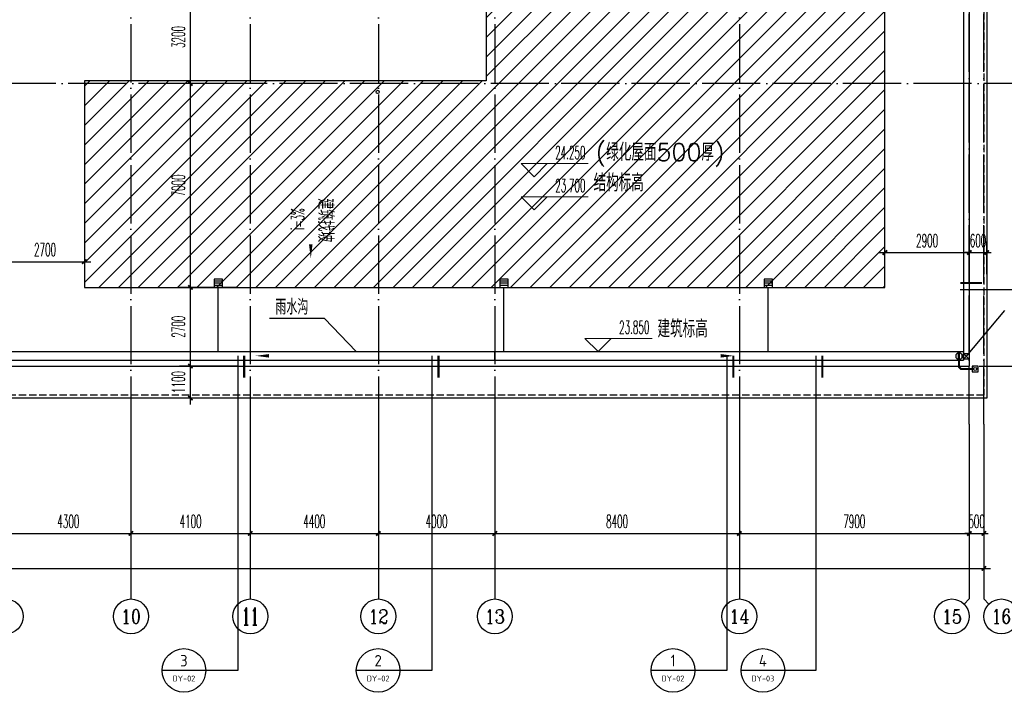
# Model space of a CAD drawing. Extents: x 1779708 to 7299578, y -1121471 to 88434.
# Tile 489 of 656: x 4870145 to 4903969, y -1072048 to -1048949. Entities that reach past the tile are written whole.
import ezdxf
from ezdxf.enums import TextEntityAlignment as Align

# ---------------------------------------------------------------- set-up
doc = ezdxf.new("R2010")
doc.units = 0
doc.header["$LTSCALE"] = 1000
doc.header["$MEASUREMENT"] = 0
doc.linetypes.add('DASH', pattern=[0.35, 0.25, -0.1])
doc.linetypes.add('DOTE', pattern=[2.4200000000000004, 2, -0.2, 0.02, -0.2])
doc.layers.get('0').update_dxf_attribs({"linetype": 'CONTINUOUS'})
doc.layers.get('Defpoints').update_dxf_attribs({"linetype": 'CONTINUOUS'})
for name, color, linetype in [('11111111111111111111111111111', 50, 'DASH'), ('a-dims', 7, 'CONTINUOUS'), ('AXIS', 3, 'CONTINUOUS'), ('AXIS_TEXT', 7, 'CONTINUOUS'), ('DIM_IDEN', 3, 'CONTINUOUS'), ('DIM_SYMB', 3, 'CONTINUOUS'), ('DIM_污水', 3, 'CONTINUOUS'), ('DOTE', 1, 'DOTE'), ('EQUIP_地漏', 7, 'CONTINUOUS'), ('EQUIP_雨水斗', 7, 'CONTINUOUS'), ('P_PS_DIM', 1, 'CONTINUOUS'), ('PIPE-虹吸雨水', 4, 'CONTINUOUS'), ('PIPE-雨水', 4, 'CONTINUOUS'), ('PUB_DIM', 3, 'CONTINUOUS'), ('PUB_TEXT', 7, 'CONTINUOUS'), ('SPACE', 7, 'CONTINUOUS'), ('修改', 6, 'CONTINUOUS'), ('室外构件', 4, 'CONTINUOUS'), ('栏杆', 6, 'CONTINUOUS')]:
    doc.layers.add(name, color=color, linetype=linetype)
doc.layers.add('DIM_ELEV', color=3, linetype='CONTINUOUS', lineweight=13)
doc.styles.add('_TCH_AXIS', font='COMPLEX', dxfattribs={"bigfont": 'GBCBIG'})
doc.styles.add('_TCH_DIM', font='SIMPLEX.shx', dxfattribs={"width": 0.7, "bigfont": 'GBCBIG.shx'})
doc.styles.add('_TCH_DIM_T3', font='SIMPLEX.shx', dxfattribs={"width": 0.4941176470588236, "bigfont": 'GBCBIG.shx'})
doc.styles.add('_TCH_SPACE', font='SIMPLEX', dxfattribs={"height": 5, "bigfont": 'GBCBIG'})
doc.styles.add('COMPLEX', font='COMPLEX')
doc.styles.get("Standard").update_dxf_attribs({"font": 'GBENOR', "bigfont": 'GBCBIG'})
doc.dimstyles.new('_TCH_ARCH&&150', dxfattribs={"dimtxt": 446.25, "dimasz": 150, "dimexe": 375, "dimexo": 450, "dimgap": 189.375, "dimtad": 1, "dimdec": 0, "dimzin": 0, "dimdsep": 46, "dimtxsty": '_TCH_DIM_T3', "dimblk": 'ARCHTICK', "dimcen": 0.09, "dimdle": 225, "dimclrt": 7, "dimazin": 2, "dimtfac": 1, "dimtdec": 0, "dimtix": 1, "dimtmove": 2, "dimatfit": 3, "dimfxl": 250, "dimtolj": 1, "dimtzin": 0, "dimarcsym": 0})

# ---------------------------------------------------------------- blocks, each defined once
blk = doc.blocks.new('_AXISO')
blk.add_circle((0, 0), 0.5)
at = {"layer": 'AXIS_TEXT', "style": 'COMPLEX', "width": 1.041666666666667}
blk.add_attdef('A', text='', height=0.56, dxfattribs=at).set_placement((-0.25, -0.28), (0.25, -0.28), align=Align.FIT)
blk = doc.blocks.new('_ArchTick')
at = {"color": 0, "linetype": 'ByBlock', "const_width": 0.4}
blk.add_lwpolyline([(-0.5, -0.5), (0.5, 0.5)], dxfattribs=at)
blk = doc.blocks.new('*D6822')
at = {"layer": 'AXIS', "color": 0, "lineweight": -2, "transparency": 16777216}
for p, q in [((9200.000189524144, 6750.001551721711), (9200.000189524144, 1875.001551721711)), ((84800.00018952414, 6750.001551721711), (84800.00018952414, 1875.001551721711)), ((8975.000189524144, 2250.001551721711), (85025.00018952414, 2250.001551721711))]:
    blk.add_line(p, q, dxfattribs=at)
at = {"layer": 'Defpoints', "color": 0, "transparency": 16777216}
for p in [(9200.000189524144, 7200.001551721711), (84800.00018952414, 7200.001551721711), (84800.00018952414, 2250.001551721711)]:
    blk.add_point(p, dxfattribs=at)
at = {"layer": 'AXIS', "color": 0, "lineweight": -2, "transparency": 16777216, "xscale": 150, "yscale": 150, "zscale": 150, "rotation": 180}
blk.add_blockref('_ArchTick', (9200.000189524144, 2250.001551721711), dxfattribs=at)
at = {"layer": 'AXIS', "color": 0, "lineweight": -2, "transparency": 16777216, "xscale": 150, "yscale": 150, "zscale": 150}
blk.add_blockref('_ArchTick', (84800.00018952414, 2250.001551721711), dxfattribs=at)
at = {"layer": 'AXIS', "color": 7, "transparency": 16777216, "insert": (47000.00018952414, 2662.501551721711), "char_height": 446.25, "attachment_point": 5, "style": '_TCH_DIM_T3'}
blk.add_mtext('\\A1;75600', dxfattribs=at)
blk = doc.blocks.new('*D6831')
at = {"layer": 'AXIS', "color": 0, "lineweight": -2, "transparency": 16777216}
for p, q in [((51200.00018952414, 6750.001551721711), (51200.00018952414, 3075.001551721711)), ((55500.00018952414, 6750.001551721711), (55500.00018952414, 3075.001551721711)), ((50975.00018952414, 3450.001551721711), (55725.00018952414, 3450.001551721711))]:
    blk.add_line(p, q, dxfattribs=at)
at = {"layer": 'Defpoints', "color": 0, "transparency": 16777216}
for p in [(51200.00018952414, 7200.001551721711), (55500.00018952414, 7200.001551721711), (55500.00018952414, 3450.001551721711)]:
    blk.add_point(p, dxfattribs=at)
at = {"layer": 'AXIS', "color": 0, "lineweight": -2, "transparency": 16777216, "xscale": 150, "yscale": 150, "zscale": 150, "rotation": 180}
blk.add_blockref('_ArchTick', (51200.00018952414, 3450.001551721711), dxfattribs=at)
at = {"layer": 'AXIS', "color": 0, "lineweight": -2, "transparency": 16777216, "xscale": 150, "yscale": 150, "zscale": 150}
blk.add_blockref('_ArchTick', (55500.00018952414, 3450.001551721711), dxfattribs=at)
at = {"layer": 'AXIS', "color": 7, "transparency": 16777216, "insert": (53350.00018952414, 3862.501551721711), "char_height": 446.25, "attachment_point": 5, "style": '_TCH_DIM_T3'}
blk.add_mtext('\\A1;4300', dxfattribs=at)
blk = doc.blocks.new('*D6832')
at = {"layer": 'AXIS', "color": 0, "lineweight": -2, "transparency": 16777216}
for p, q in [((55500.00018952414, 6750.001551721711), (55500.00018952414, 3075.001551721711)), ((59600.00018952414, 6750.001551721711), (59600.00018952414, 3075.001551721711)), ((55275.00018952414, 3450.001551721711), (59825.00018952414, 3450.001551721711))]:
    blk.add_line(p, q, dxfattribs=at)
at = {"layer": 'Defpoints', "color": 0, "transparency": 16777216}
for p in [(55500.00018952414, 7200.001551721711), (59600.00018952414, 7200.001551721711), (59600.00018952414, 3450.001551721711)]:
    blk.add_point(p, dxfattribs=at)
at = {"layer": 'AXIS', "color": 0, "lineweight": -2, "transparency": 16777216, "xscale": 150, "yscale": 150, "zscale": 150, "rotation": 180}
blk.add_blockref('_ArchTick', (55500.00018952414, 3450.001551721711), dxfattribs=at)
at = {"layer": 'AXIS', "color": 0, "lineweight": -2, "transparency": 16777216, "xscale": 150, "yscale": 150, "zscale": 150}
blk.add_blockref('_ArchTick', (59600.00018952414, 3450.001551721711), dxfattribs=at)
at = {"layer": 'AXIS', "color": 7, "transparency": 16777216, "insert": (57550.00018952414, 3862.501551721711), "char_height": 446.25, "attachment_point": 5, "style": '_TCH_DIM_T3'}
blk.add_mtext('\\A1;4100', dxfattribs=at)
blk = doc.blocks.new('*D6833')
at = {"layer": 'AXIS', "color": 0, "lineweight": -2, "transparency": 16777216}
for p, q in [((59600.00018952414, 6750.001551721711), (59600.00018952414, 3075.001551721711)), ((64000.00018952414, 6750.001551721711), (64000.00018952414, 3075.001551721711)), ((59375.00018952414, 3450.001551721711), (64225.00018952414, 3450.001551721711))]:
    blk.add_line(p, q, dxfattribs=at)
at = {"layer": 'Defpoints', "color": 0, "transparency": 16777216}
for p in [(59600.00018952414, 7200.001551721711), (64000.00018952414, 7200.001551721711), (64000.00018952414, 3450.001551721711)]:
    blk.add_point(p, dxfattribs=at)
at = {"layer": 'AXIS', "color": 0, "lineweight": -2, "transparency": 16777216, "xscale": 150, "yscale": 150, "zscale": 150, "rotation": 180}
blk.add_blockref('_ArchTick', (59600.00018952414, 3450.001551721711), dxfattribs=at)
at = {"layer": 'AXIS', "color": 0, "lineweight": -2, "transparency": 16777216, "xscale": 150, "yscale": 150, "zscale": 150}
blk.add_blockref('_ArchTick', (64000.00018952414, 3450.001551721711), dxfattribs=at)
at = {"layer": 'AXIS', "color": 7, "transparency": 16777216, "insert": (61800.00018952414, 3862.501551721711), "char_height": 446.25, "attachment_point": 5, "style": '_TCH_DIM_T3'}
blk.add_mtext('\\A1;4400', dxfattribs=at)
blk = doc.blocks.new('*D6834')
at = {"layer": 'AXIS', "color": 0, "lineweight": -2, "transparency": 16777216}
for p, q in [((64000.00018952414, 6750.001551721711), (64000.00018952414, 3075.001551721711)), ((68000.00018952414, 6750.001551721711), (68000.00018952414, 3075.001551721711)), ((63775.00018952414, 3450.001551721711), (68225.00018952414, 3450.001551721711))]:
    blk.add_line(p, q, dxfattribs=at)
at = {"layer": 'Defpoints', "color": 0, "transparency": 16777216}
for p in [(64000.00018952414, 7200.001551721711), (68000.00018952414, 7200.001551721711), (68000.00018952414, 3450.001551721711)]:
    blk.add_point(p, dxfattribs=at)
at = {"layer": 'AXIS', "color": 0, "lineweight": -2, "transparency": 16777216, "xscale": 150, "yscale": 150, "zscale": 150, "rotation": 180}
blk.add_blockref('_ArchTick', (64000.00018952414, 3450.001551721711), dxfattribs=at)
at = {"layer": 'AXIS', "color": 0, "lineweight": -2, "transparency": 16777216, "xscale": 150, "yscale": 150, "zscale": 150}
blk.add_blockref('_ArchTick', (68000.00018952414, 3450.001551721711), dxfattribs=at)
at = {"layer": 'AXIS', "color": 7, "transparency": 16777216, "insert": (66000.00018952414, 3862.501551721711), "char_height": 446.25, "attachment_point": 5, "style": '_TCH_DIM_T3'}
blk.add_mtext('\\A1;4000', dxfattribs=at)
blk = doc.blocks.new('*D6835')
at = {"layer": 'AXIS', "color": 0, "lineweight": -2, "transparency": 16777216}
for p, q in [((68000.00018952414, 6750.001551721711), (68000.00018952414, 3075.001551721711)), ((76400.00018952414, 6750.001551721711), (76400.00018952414, 3075.001551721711)), ((67775.00018952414, 3450.001551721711), (76625.00018952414, 3450.001551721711))]:
    blk.add_line(p, q, dxfattribs=at)
at = {"layer": 'Defpoints', "color": 0, "transparency": 16777216}
for p in [(68000.00018952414, 7200.001551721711), (76400.00018952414, 7200.001551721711), (76400.00018952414, 3450.001551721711)]:
    blk.add_point(p, dxfattribs=at)
at = {"layer": 'AXIS', "color": 0, "lineweight": -2, "transparency": 16777216, "xscale": 150, "yscale": 150, "zscale": 150, "rotation": 180}
blk.add_blockref('_ArchTick', (68000.00018952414, 3450.001551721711), dxfattribs=at)
at = {"layer": 'AXIS', "color": 0, "lineweight": -2, "transparency": 16777216, "xscale": 150, "yscale": 150, "zscale": 150}
blk.add_blockref('_ArchTick', (76400.00018952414, 3450.001551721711), dxfattribs=at)
at = {"layer": 'AXIS', "color": 7, "transparency": 16777216, "insert": (72200.00018952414, 3862.501551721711), "char_height": 446.25, "attachment_point": 5, "style": '_TCH_DIM_T3'}
blk.add_mtext('\\A1;8400', dxfattribs=at)
blk = doc.blocks.new('*D6836')
at = {"layer": 'AXIS', "color": 0, "lineweight": -2, "transparency": 16777216}
for p, q in [((76400.00018952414, 6750.001551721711), (76400.00018952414, 3075.001551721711)), ((84300.00018952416, 6750.001551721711), (84300.00018952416, 3075.001551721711)), ((76175.00018952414, 3450.001551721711), (84525.00018952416, 3450.001551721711))]:
    blk.add_line(p, q, dxfattribs=at)
at = {"layer": 'Defpoints', "color": 0, "transparency": 16777216}
for p in [(76400.00018952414, 7200.001551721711), (84300.00018952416, 7200.001551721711), (84300.00018952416, 3450.001551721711)]:
    blk.add_point(p, dxfattribs=at)
at = {"layer": 'AXIS', "color": 0, "lineweight": -2, "transparency": 16777216, "xscale": 150, "yscale": 150, "zscale": 150, "rotation": 180}
blk.add_blockref('_ArchTick', (76400.00018952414, 3450.001551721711), dxfattribs=at)
at = {"layer": 'AXIS', "color": 0, "lineweight": -2, "transparency": 16777216, "xscale": 150, "yscale": 150, "zscale": 150}
blk.add_blockref('_ArchTick', (84300.00018952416, 3450.001551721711), dxfattribs=at)
at = {"layer": 'AXIS', "color": 7, "transparency": 16777216, "insert": (80350.00018952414, 3862.501551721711), "char_height": 446.25, "attachment_point": 5, "style": '_TCH_DIM_T3'}
blk.add_mtext('\\A1;7900', dxfattribs=at)
blk = doc.blocks.new('*D6837')
at = {"layer": 'AXIS', "color": 0, "lineweight": -2, "transparency": 16777216}
for p, q in [((84300.00018952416, 6750.001551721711), (84300.00018952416, 3075.001551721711)), ((84800.00018952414, 6750.001551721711), (84800.00018952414, 3075.001551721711)), ((84300.00018952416, 3450.001551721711), (84150.00018952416, 3450.001551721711)), ((84300.00018952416, 3450.001551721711), (84800.00018952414, 3450.001551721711)), ((84800.00018952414, 3450.001551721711), (84950.00018952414, 3450.001551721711))]:
    blk.add_line(p, q, dxfattribs=at)
at = {"layer": 'Defpoints', "color": 0, "transparency": 16777216}
for p in [(84300.00018952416, 7200.001551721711), (84800.00018952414, 7200.001551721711), (84800.00018952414, 3450.001551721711)]:
    blk.add_point(p, dxfattribs=at)
at = {"layer": 'AXIS', "color": 0, "lineweight": -2, "transparency": 16777216, "xscale": 150, "yscale": 150, "zscale": 150}
blk.add_blockref('_ArchTick', (84300.00018952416, 3450.001551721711), dxfattribs=at)
at = {"layer": 'AXIS', "color": 0, "lineweight": -2, "transparency": 16777216, "xscale": 150, "yscale": 150, "zscale": 150, "rotation": 180}
blk.add_blockref('_ArchTick', (84800.00018952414, 3450.001551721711), dxfattribs=at)
at = {"layer": 'AXIS', "color": 7, "transparency": 16777216, "insert": (84550.00018952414, 3862.501551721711), "char_height": 446.25, "attachment_point": 5, "style": '_TCH_DIM_T3'}
blk.add_mtext('\\A1;500', dxfattribs=at)
blk = doc.blocks.new('a1')
at = {"layer": '11111111111111111111111111111'}
for p, q in [((59121.95538733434, 49135.6092003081), (59121.95538733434, 48935.6092003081)), ((59321.95538733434, 49135.6092003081), (59121.95538733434, 49135.6092003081)), ((59321.95538733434, 48935.6092003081), (59321.95538733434, 49135.6092003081)), ((59121.95538733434, 48935.6092003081), (59321.95538733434, 48935.6092003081))]:
    blk.add_line(p, q, dxfattribs=at)
blk = doc.blocks.new('$TwtSys$00000137')
at = {"color": 7}
for p, q in [((-46.875, -93.75), (-46.875, 93.75)), ((0, -93.75), (0, 93.75)), ((46.875, -93.75), (46.875, 93.75))]:
    blk.add_line(p, q, dxfattribs=at)
blk.add_lwpolyline([(-93.75, -93.75), (93.75, -93.75), (93.75, 93.75), (-93.75, 93.75)], close=True, dxfattribs=at)
blk = doc.blocks.new('$TwtSys$00000139')
at = {"color": 7}
for p, q in [((-18.75, 91.8558653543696, 1e-08), (-18.75, -91.8558653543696, 1e-08)), ((18.75, 91.8558653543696, 1e-08), (18.75, -91.8558653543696, 1e-08))]:
    blk.add_line(p, q, dxfattribs=at)
blk.add_circle((0, 0, 1e-08), 93.75)
blk = doc.blocks.new('*D5799')
at = {"layer": 'Defpoints', "color": 0, "transparency": 16777216}
for p in [(4876008.425210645, -1047943.315705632), (4878067.098467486, -1047943.315705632), (4878067.098467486, -1051143.31570563)]:
    blk.add_point(p, dxfattribs=at)
at = {"layer": 'PUB_DIM', "color": 0, "lineweight": -2, "transparency": 16777216}
for p, q in [((4876008.425210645, -1051368.31570563), (4876008.425210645, -1047718.315705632)), ((4877617.098467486, -1047943.315705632), (4875633.425210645, -1047943.315705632)), ((4877617.098467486, -1051143.31570563), (4875633.425210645, -1051143.31570563))]:
    blk.add_line(p, q, dxfattribs=at)
at = {"layer": 'PUB_DIM', "color": 0, "lineweight": -2, "transparency": 16777216, "xscale": 150, "yscale": 150, "zscale": 150}
for p, rotation in [((4876008.425210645, -1047943.315705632), 90), ((4876008.425210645, -1051143.31570563), 270)]:
    blk.add_blockref('_ArchTick', p, dxfattribs=dict(at, rotation=rotation))
at = {"layer": 'PUB_DIM', "color": 7, "transparency": 16777216, "insert": (4875595.925210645, -1049543.31570563), "char_height": 446.25, "attachment_point": 5, "rotation": 90, "style": '_TCH_DIM_T3'}
blk.add_mtext('\\A1;3200', dxfattribs=at)
blk = doc.blocks.new('*D5800')
at = {"layer": 'Defpoints', "color": 0, "transparency": 16777216}
for p in [(4876008.425210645, -1051143.31570563), (4878067.098467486, -1051143.31570563), (4878067.098467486, -1058143.317048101)]:
    blk.add_point(p, dxfattribs=at)
at = {"layer": 'PUB_DIM', "color": 0, "lineweight": -2, "transparency": 16777216}
for p, q in [((4877617.098467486, -1051143.31570563), (4875633.425210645, -1051143.31570563)), ((4876008.425210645, -1058368.317048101), (4876008.425210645, -1050918.31570563)), ((4877617.098467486, -1058143.317048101), (4875633.425210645, -1058143.317048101))]:
    blk.add_line(p, q, dxfattribs=at)
at = {"layer": 'PUB_DIM', "color": 0, "lineweight": -2, "transparency": 16777216, "xscale": 150, "yscale": 150, "zscale": 150}
for p, rotation in [((4876008.425210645, -1051143.31570563), 90), ((4876008.425210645, -1058143.317048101), 270)]:
    blk.add_blockref('_ArchTick', p, dxfattribs=dict(at, rotation=rotation))
at = {"layer": 'PUB_DIM', "color": 7, "transparency": 16777216, "insert": (4875595.925210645, -1054643.316376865), "char_height": 446.25, "attachment_point": 5, "rotation": 90, "style": '_TCH_DIM_T3'}
blk.add_mtext('\\A1;7000', dxfattribs=at)
blk = doc.blocks.new('*D5801')
at = {"layer": 'Defpoints', "color": 0, "transparency": 16777216}
for p in [(4876008.425210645, -1058143.317048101), (4878067.098467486, -1058143.317048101), (4878067.098467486, -1060843.315705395)]:
    blk.add_point(p, dxfattribs=at)
at = {"layer": 'PUB_DIM', "color": 0, "lineweight": -2, "transparency": 16777216}
for p, q in [((4876008.425210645, -1061068.315705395), (4876008.425210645, -1057918.317048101)), ((4877617.098467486, -1058143.317048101), (4875633.425210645, -1058143.317048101)), ((4877617.098467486, -1060843.315705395), (4875633.425210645, -1060843.315705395))]:
    blk.add_line(p, q, dxfattribs=at)
at = {"layer": 'PUB_DIM', "color": 0, "lineweight": -2, "transparency": 16777216, "xscale": 150, "yscale": 150, "zscale": 150}
for p, rotation in [((4876008.425210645, -1058143.317048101), 90), ((4876008.425210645, -1060843.315705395), 270)]:
    blk.add_blockref('_ArchTick', p, dxfattribs=dict(at, rotation=rotation))
at = {"layer": 'PUB_DIM', "color": 7, "transparency": 16777216, "insert": (4875595.925210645, -1059493.316376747), "char_height": 446.25, "attachment_point": 5, "rotation": 90, "style": '_TCH_DIM_T3'}
blk.add_mtext('\\A1;2700', dxfattribs=at)
blk = doc.blocks.new('*D5802')
at = {"layer": 'Defpoints', "color": 0, "transparency": 16777216}
for p in [(4876008.425210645, -1060843.315705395), (4878067.098467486, -1060843.315705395), (4878067.098467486, -1061943.315706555)]:
    blk.add_point(p, dxfattribs=at)
at = {"layer": 'PUB_DIM', "color": 0, "lineweight": -2, "transparency": 16777216}
for p, q in [((4876008.425210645, -1062168.315706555), (4876008.425210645, -1060618.315705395)), ((4877617.098467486, -1060843.315705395), (4875633.425210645, -1060843.315705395)), ((4877617.098467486, -1061943.315706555), (4875633.425210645, -1061943.315706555))]:
    blk.add_line(p, q, dxfattribs=at)
at = {"layer": 'PUB_DIM', "color": 0, "lineweight": -2, "transparency": 16777216, "xscale": 150, "yscale": 150, "zscale": 150}
for p, rotation in [((4876008.425210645, -1060843.315705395), 90), ((4876008.425210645, -1061943.315706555), 270)]:
    blk.add_blockref('_ArchTick', p, dxfattribs=dict(at, rotation=rotation))
at = {"layer": 'PUB_DIM', "color": 7, "transparency": 16777216, "insert": (4875595.925210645, -1061393.315705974), "char_height": 446.25, "attachment_point": 5, "rotation": 90, "style": '_TCH_DIM_T3'}
blk.add_mtext('\\A1;1100', dxfattribs=at)
blk = doc.blocks.new('*D5803')
at = {"layer": 'Defpoints', "color": 0, "transparency": 16777216}
for p in [(4869667.098467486, -1055793.315705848), (4872367.098528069, -1055793.315705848), (4872367.098528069, -1057259.282057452)]:
    blk.add_point(p, dxfattribs=at)
at = {"layer": 'PUB_DIM', "color": 0, "lineweight": -2, "transparency": 16777216}
for p, q in [((4869667.098467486, -1056243.315705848), (4869667.098467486, -1057634.282057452)), ((4872367.098528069, -1056243.315705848), (4872367.098528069, -1057634.282057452)), ((4869442.098467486, -1057259.282057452), (4872592.098528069, -1057259.282057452))]:
    blk.add_line(p, q, dxfattribs=at)
at = {"layer": 'PUB_DIM', "color": 0, "lineweight": -2, "transparency": 16777216, "xscale": 150, "yscale": 150, "zscale": 150, "rotation": 180}
blk.add_blockref('_ArchTick', (4869667.098467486, -1057259.282057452), dxfattribs=at)
at = {"layer": 'PUB_DIM', "color": 0, "lineweight": -2, "transparency": 16777216, "xscale": 150, "yscale": 150, "zscale": 150}
blk.add_blockref('_ArchTick', (4872367.098528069, -1057259.282057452), dxfattribs=at)
at = {"layer": 'PUB_DIM', "color": 7, "transparency": 16777216, "insert": (4871017.098497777, -1056846.782057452), "char_height": 446.25, "attachment_point": 5, "style": '_TCH_DIM_T3'}
blk.add_mtext('\\A1;2700', dxfattribs=at)
blk = doc.blocks.new('*D5809')
at = {"layer": 'Defpoints', "color": 0, "transparency": 16777216}
for p in [(4903367.098466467, -1056946.880690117), (4902767.098467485, -1058143.314415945), (4903367.098466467, -1058143.314415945)]:
    blk.add_point(p, dxfattribs=at)
at = {"layer": 'PUB_DIM', "color": 0, "lineweight": -2, "transparency": 16777216}
for p, q in [((4902767.098467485, -1057693.314415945), (4902767.098467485, -1056571.880690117)), ((4903367.098466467, -1057693.314415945), (4903367.098466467, -1056571.880690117)), ((4902767.098467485, -1056946.880690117), (4902617.098467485, -1056946.880690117)), ((4902767.098467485, -1056946.880690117), (4903367.098466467, -1056946.880690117)), ((4903367.098466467, -1056946.880690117), (4903517.098466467, -1056946.880690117))]:
    blk.add_line(p, q, dxfattribs=at)
at = {"layer": 'PUB_DIM', "color": 0, "lineweight": -2, "transparency": 16777216, "xscale": 150, "yscale": 150, "zscale": 150}
blk.add_blockref('_ArchTick', (4902767.098467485, -1056946.880690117), dxfattribs=at)
at = {"layer": 'PUB_DIM', "color": 0, "lineweight": -2, "transparency": 16777216, "xscale": 150, "yscale": 150, "zscale": 150, "rotation": 180}
blk.add_blockref('_ArchTick', (4903367.098466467, -1056946.880690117), dxfattribs=at)
at = {"layer": 'PUB_DIM', "color": 7, "transparency": 16777216, "insert": (4903067.098466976, -1056534.380690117), "char_height": 446.25, "attachment_point": 5, "style": '_TCH_DIM_T3'}
blk.add_mtext('\\A1;600', dxfattribs=at)
blk = doc.blocks.new('*D5810')
at = {"layer": 'Defpoints', "color": 0, "transparency": 16777216}
for p in [(4902767.098467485, -1056946.880690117), (4899867.09853138, -1058143.314415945), (4902767.098467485, -1058143.314415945)]:
    blk.add_point(p, dxfattribs=at)
at = {"layer": 'PUB_DIM', "color": 0, "lineweight": -2, "transparency": 16777216}
for p, q in [((4899867.09853138, -1057693.314415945), (4899867.09853138, -1056571.880690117)), ((4902767.098467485, -1057693.314415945), (4902767.098467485, -1056571.880690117)), ((4899642.09853138, -1056946.880690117), (4902992.098467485, -1056946.880690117))]:
    blk.add_line(p, q, dxfattribs=at)
at = {"layer": 'PUB_DIM', "color": 0, "lineweight": -2, "transparency": 16777216, "xscale": 150, "yscale": 150, "zscale": 150, "rotation": 180}
blk.add_blockref('_ArchTick', (4899867.09853138, -1056946.880690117), dxfattribs=at)
at = {"layer": 'PUB_DIM', "color": 0, "lineweight": -2, "transparency": 16777216, "xscale": 150, "yscale": 150, "zscale": 150}
blk.add_blockref('_ArchTick', (4902767.098467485, -1056946.880690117), dxfattribs=at)
at = {"layer": 'PUB_DIM', "color": 7, "transparency": 16777216, "insert": (4901317.098499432, -1056534.380690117), "char_height": 446.25, "attachment_point": 5, "style": '_TCH_DIM_T3'}
blk.add_mtext('\\A1;2900', dxfattribs=at)
blk = doc.blocks.new('A$C159220C3')
at = {"layer": 'AXIS'}
for p, q in [((55500.00018952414, 7200.001551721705), (55500.00018952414, 1200.001551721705)), ((59600.00018952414, 7200.001551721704), (59600.00018952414, 1200.001551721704)), ((64000.00018952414, 7200.001551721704), (64000.00018952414, 1200.001551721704)), ((68000.00018952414, 7200.001551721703), (68000.00018952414, 1200.001551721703)), ((76400.00018952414, 7200.001551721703), (76400.00018952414, 1200.001551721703)), ((84300.00018952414, 7200.001551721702), (84300.00018952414, 1200.001551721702)), ((84800.00018952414, 7200.001551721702), (84800.00018952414, 1200.001551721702)), ((84124.26425823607, 1024.26562043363), (84300.00018952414, 1200.001551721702)), ((84975.73612081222, 1024.26562043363), (84800.00018952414, 1200.001551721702))]:
    blk.add_line(p, q, dxfattribs=at)
at = {"layer": 'DOTE'}
for p, q in [((55500.00018952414, 149200.0015517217), (55500.00018952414, 7200.001551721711)), ((59600.00018952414, 149200.0015517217), (59600.00018952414, 7200.001551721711)), ((64000.00018952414, 149200.0015517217), (64000.00018952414, 7200.001551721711)), ((68000.00018952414, 149200.0015517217), (68000.00018952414, 7200.001551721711)), ((76400.00018952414, 149200.0015517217), (76400.00018952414, 7200.001551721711)), ((84300.00018952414, 7200.001551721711), (84300.00018952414, 149200.0015517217)), ((84800.00018952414, 7200.001551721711), (84800.00018952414, 149200.0015517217)), ((86800.00018952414, 18900.00155172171), (7200.000189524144, 18900.00155172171)), ((7200.000189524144, 9200.00155172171), (86800.00018952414, 9200.00155172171))]:
    blk.add_line(p, q, dxfattribs=at)
at = {"layer": 'AXIS'}
ref = blk.add_blockref('_AXISO', (51200.00018952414, 600.0015517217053), dxfattribs=dict(at, xscale=1200, yscale=1200, zscale=1200))
ref.add_attrib('A', '9', dxfattribs={"layer": 'AXIS_TEXT', "height": 714.222723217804, "style": '_TCH_AXIS', "width": 0.9285714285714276}).set_placement((50978.9312513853, 242.8901901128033), (51421.06912766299, 242.8901901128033), align=Align.FIT)
ref = blk.add_blockref('_AXISO', (55500.00018952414, 600.0015517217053), dxfattribs=dict(at, xscale=1200, yscale=1200, zscale=1200))
ref.add_attrib('A', '10', dxfattribs={"layer": 'AXIS_TEXT', "height": 481.7083692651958, "style": '_TCH_AXIS', "width": 1.034482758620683}).set_placement((55155.92278290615, 359.1473670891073), (55844.07759614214, 359.1473670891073), align=Align.FIT)
ref = blk.add_blockref('_AXISO', (59600.00018952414, 600.0015517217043), dxfattribs=dict(at, xscale=1200, yscale=1200, zscale=1200))
ref.add_attrib('A', '11', dxfattribs={"layer": 'AXIS_TEXT', "height": 593.9696961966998, "style": '_TCH_AXIS', "width": 0.8749999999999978}).set_placement((59303.01534142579, 303.0167036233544), (59896.98503762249, 303.0167036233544), align=Align.FIT)
ref = blk.add_blockref('_AXISO', (64000.00018952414, 600.0015517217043), dxfattribs=dict(at, xscale=1200, yscale=1200, zscale=1200))
ref.add_attrib('A', '12', dxfattribs={"layer": 'AXIS_TEXT', "height": 481.7083692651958, "style": '_TCH_AXIS', "width": 1.034482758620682}).set_placement((63655.92278290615, 359.1473670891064), (64344.07759614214, 359.1473670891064), align=Align.FIT)
ref = blk.add_blockref('_AXISO', (68000.00018952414, 600.0015517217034), dxfattribs=dict(at, xscale=1200, yscale=1200, zscale=1200))
ref.add_attrib('A', '13', dxfattribs={"layer": 'AXIS_TEXT', "height": 481.7083692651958, "style": '_TCH_AXIS', "width": 1.034482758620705}).set_placement((67655.92278290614, 359.1473670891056), (68344.07759614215, 359.1473670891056), align=Align.FIT)
ref = blk.add_blockref('_AXISO', (76400.00018952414, 600.0015517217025), dxfattribs=dict(at, xscale=1200, yscale=1200, zscale=1200))
ref.add_attrib('A', '14', dxfattribs={"layer": 'AXIS_TEXT', "height": 471.1124419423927, "style": '_TCH_AXIS'}).set_placement((76052.27433951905, 364.4453307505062), (76747.72603952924, 364.4453307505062), align=Align.FIT)
ref = blk.add_blockref('_AXISO', (83700.00018952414, 600.0015517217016), dxfattribs=dict(at, xscale=1200, yscale=1200, zscale=1200))
ref.add_attrib('A', '15', dxfattribs={"layer": 'AXIS_TEXT', "height": 481.7083692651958, "style": '_TCH_AXIS', "width": 1.034482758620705}).set_placement((83355.92278290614, 359.1473670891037), (84044.07759614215, 359.1473670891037), align=Align.FIT)
ref = blk.add_blockref('_AXISO', (85400.00018952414, 600.0015517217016), dxfattribs=dict(at, xscale=1200, yscale=1200, zscale=1200))
ref.add_attrib('A', '16', dxfattribs={"layer": 'AXIS_TEXT', "height": 492.668242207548, "style": '_TCH_AXIS'}).set_placement((85059.82449847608, 353.6674306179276), (85740.1758805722, 353.6674306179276), align=Align.FIT)
for p1, p2, distance, picture, middle in [((9200.000189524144, 7200.001551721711), (84800.00018952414, 7200.001551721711), -4950, '*D6822', (47000.00018952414, 2662.501551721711)), ((51200.00018952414, 7200.001551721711), (55500.00018952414, 7200.001551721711), -3749.9999999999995, '*D6831', (53350.00018952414, 3862.501551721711)), ((55500.00018952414, 7200.001551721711), (59600.00018952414, 7200.001551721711), -3749.9999999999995, '*D6832', (57550.00018952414, 3862.501551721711)), ((59600.00018952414, 7200.001551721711), (64000.00018952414, 7200.001551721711), -3749.9999999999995, '*D6833', (61800.00018952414, 3862.501551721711)), ((64000.00018952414, 7200.001551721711), (68000.00018952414, 7200.001551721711), -3749.9999999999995, '*D6834', (66000.00018952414, 3862.501551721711)), ((68000.00018952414, 7200.001551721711), (76400.00018952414, 7200.001551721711), -3749.9999999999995, '*D6835', (72200.00018952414, 3862.501551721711)), ((76400.00018952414, 7200.001551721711), (84300.00018952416, 7200.001551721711), -3749.9999999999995, '*D6836', (80350.00018952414, 3862.501551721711)), ((84300.00018952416, 7200.001551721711), (84800.00018952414, 7200.001551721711), -3749.9999999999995, '*D6837', (84550.00018952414, 3862.501551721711))]:
    dim = blk.add_aligned_dim(p1=p1, p2=p2, distance=distance, dimstyle='_TCH_ARCH&&150', dxfattribs=at)
    dim.commit()
    dim.dimension.update_dxf_attribs({"geometry": picture, "text_midpoint": middle})

msp = doc.modelspace()

# ---------------------------------------------------------------- hatches: boundary and pattern name
at = {"layer": 'PIPE-虹吸雨水'}
msp.add_hatch(color=256, dxfattribs=at).paths.add_polyline_path([(4902413.108355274, -1060872.604467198), (4902375.60835851, -1060872.604467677), (4902375.608355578, -1060888.137476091)])
at = {"layer": 'PIPE-雨水'}
for points in [[(4902413.108355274, -1060872.604467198), (4902386.591854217, -1060899.120971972), (4902375.608355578, -1060888.137476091)], [(4902483.819031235, -1060943.315143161), (4902457.302532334, -1060969.831650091), (4902468.286024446, -1060980.815144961)], [(4902483.819031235, -1060943.315143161), (4902483.819036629, -1060980.815145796), (4902468.286024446, -1060980.815144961)]]:
    msp.add_hatch(color=256, dxfattribs=at).paths.add_polyline_path(points)
at = {"layer": '室外构件'}
h = msp.add_hatch(dxfattribs=at)
h.set_pattern_fill('ANSI31', color=256, scale=300, style=0)
h.set_pattern_definition([(45, (0, 0), (-336.7596045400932, 336.7596045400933), [])])
h.paths.add_polyline_path([(4899867.098545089, -1048043.315715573), (4891667.098579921, -1048043.315705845), (4886167.098526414, -1048043.315705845), (4886167.098526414, -1051043.315076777), (4872367.098530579, -1051043.315076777), (4872367.098530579, -1058143.314400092), (4899867.09853138, -1058143.314413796)])

# ---------------------------------------------------------------- linework, layer by layer
at = {"layer": 'DIM_ELEV'}
for p, q in [((4887817.253898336, -1054343.315705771), (4887367.253898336, -1053893.315705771)), ((4887367.253898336, -1053893.315705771), (4889678.839083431, -1053893.315705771)), ((4887817.253898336, -1054343.315705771), (4888267.253898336, -1053893.315705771)), ((4887817.253898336, -1055477.687273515), (4887367.253898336, -1055027.687273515)), ((4887367.253898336, -1055027.687273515), (4889678.839083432, -1055027.687273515)), ((4887817.253898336, -1055477.687273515), (4888267.253898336, -1055027.687273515)), ((4890013.357641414, -1060343.315705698), (4889563.357641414, -1059893.315705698)), ((4889563.357641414, -1059893.315705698), (4891874.94282651, -1059893.315705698)), ((4890013.357641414, -1060343.315705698), (4890463.357641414, -1059893.315705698))]:
    msp.add_line(p, q, dxfattribs=at)
at = {"layer": 'DIM_IDEN'}
for p, q in [((4902456.428781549, -1058218.652947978), (4910768.996944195, -1058218.652947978)), ((4877634.460367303, -1060488.119324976), (4877634.460367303, -1071298.033016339)), ((4884305.978450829, -1060488.119290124), (4884305.978450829, -1071298.032981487)), ((4894434.46036873, -1060488.120013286), (4894434.46036873, -1071298.03370465)), ((4897492.351080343, -1060488.120013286), (4897492.351080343, -1071298.03370465)), ((4876536.857574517, -1071298.033016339), (4875036.857574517, -1071298.033016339)), ((4877634.460367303, -1071298.033016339), (4876536.857574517, -1071298.033016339)), ((4883208.375658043, -1071298.032981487), (4881708.375658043, -1071298.032981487)), ((4884305.978450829, -1071298.032981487), (4883208.375658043, -1071298.032981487)), ((4893336.857575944, -1071298.03370465), (4891836.857575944, -1071298.03370465)), ((4894434.46036873, -1071298.03370465), (4893336.857575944, -1071298.03370465)), ((4896425.195122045, -1071298.03370465), (4894925.195122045, -1071298.03370465)), ((4897492.351080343, -1071298.03370465), (4896425.195122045, -1071298.03370465))]:
    msp.add_line(p, q, dxfattribs=at)
at = {"layer": 'DIM_IDEN', "const_width": 75}
for points in [[(4902456.428781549, -1057993.652947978), (4903206.428781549, -1057993.652947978)], [(4877859.460367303, -1060488.119324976), (4877859.460367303, -1061238.119324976)], [(4884530.978450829, -1060488.119290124), (4884530.978450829, -1061238.119290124)], [(4894659.46036873, -1060488.120013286), (4894659.46036873, -1061238.120013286)], [(4897717.351080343, -1060488.120013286), (4897717.351080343, -1061238.120013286)]]:
    msp.add_lwpolyline(points, dxfattribs=at)
at = {"layer": 'DIM_IDEN'}
for centre in [(4875786.857574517, -1071298.033016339), (4882458.375658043, -1071298.032981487), (4892586.857575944, -1071298.03370465), (4895675.195122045, -1071298.03370465)]:
    msp.add_circle(centre, 750, dxfattribs=at)
at = {"layer": 'DIM_SYMB'}
for points in [[(4880144.522799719, -1055031.18514272, 0, 0, 0), (4880144.522799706, -1057116.104447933, 0, 120, 0), (4880144.522799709, -1056666.104447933, 0, 0, 0)], [(4880338.953171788, -1060493.315705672, 0, 0, 0), (4878254.033866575, -1060493.315705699, 0, 120, 0), (4878704.033866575, -1060493.315705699, 0, 0, 0)], [(4892595.243763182, -1060493.315705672, 0, 0, 0), (4894680.163068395, -1060493.315705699, 0, 120, 0), (4894230.163068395, -1060493.315705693, 0, 0, 0)]]:
    msp.add_lwpolyline(points, format="xyseb", dxfattribs=at)
msp.add_lwpolyline([(4881701.762211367, -1060343.315705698), (4880616.295185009, -1059210.781783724), (4878728.03314239, -1059210.781783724)], dxfattribs=at)
at = {"layer": 'DIM_污水', "color": 1}
msp.add_circle((4882441.23667727, -1051429.830527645), 55, dxfattribs=at)
msp.add_circle((4882441.23667727, -1051429.830527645), 55, dxfattribs=at)
at = {"layer": 'DIM_污水', "color": 3}
msp.add_circle((4902967.097609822, -1060943.315145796), 55, dxfattribs=at)
at = {"layer": 'PIPE-虹吸雨水', "const_width": 75}
msp.add_lwpolyline([(4902413.10835851, -1060615.190193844), (4902413.10835851, -1060872.604467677)], dxfattribs=at)
at = {"layer": 'PIPE-雨水'}
for points, const_width in [([(4876957.800961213, -1060343.315097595), (4876957.800961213, -1058143.313807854)], 50), ([(4886774.352515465, -1060343.315097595), (4886774.352515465, -1058143.313807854)], 50), ([(4895853.303372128, -1060343.315097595), (4895853.303372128, -1058143.313807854)], 50), ([(4902483.819036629, -1060943.315145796), (4902413.10835851, -1060872.604467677)], 75), ([(4902912.097609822, -1060943.315145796), (4902483.819036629, -1060943.315145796)], 75)]:
    msp.add_lwpolyline(points, dxfattribs=dict(at, const_width=const_width))
at = {"layer": 'PUB_TEXT', "color": 1}
msp.add_line((4902667.097617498, -1060508.164383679), (4903982.273586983, -1058939.605900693), dxfattribs=at)
msp.add_lwpolyline([(4902567.097617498, -1060408.164383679), (4902767.097617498, -1060408.164383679), (4902767.097617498, -1060608.164383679), (4902567.097617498, -1060608.164383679)], close=True, dxfattribs=at)
for points in [[(4902567.097617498, -1060408.164383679), (4902767.097617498, -1060608.164383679)], [(4902567.097617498, -1060608.164383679), (4902767.097617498, -1060408.164383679)]]:
    msp.add_lwpolyline(points, dxfattribs=at)
at = {"layer": '室外构件'}
for p, q in [((4869867.098467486, -1060343.315705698), (4902567.098467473, -1060343.315705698)), ((4886467.098467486, -1060643.315705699), (4886467.098467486, -1060343.315705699))]:
    msp.add_line(p, q, dxfattribs=at)
msp.add_lwpolyline([(4899867.098545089, -1048043.315715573), (4891667.098579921, -1048043.315705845), (4886167.098526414, -1048043.315705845), (4886167.098526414, -1051043.315076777), (4872367.098530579, -1051043.315076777), (4872367.098530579, -1058143.314400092), (4899867.09853138, -1058143.314413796)], close=True, dxfattribs=at)
at = {"layer": '栏杆'}
for p, q in [((4902767.098467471, -1035843.315705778), (4902767.098467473, -1060843.315705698)), ((4902567.098467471, -1036043.315705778), (4902567.098467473, -1060643.315705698)), ((4869867.098467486, -1060643.315705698), (4902567.098467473, -1060643.315705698)), ((4869667.098467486, -1060843.315705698), (4902767.098467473, -1060843.315705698))]:
    msp.add_line(p, q, dxfattribs=at)
msp.add_lwpolyline([(4894867.098471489, -1034943.315704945), (4894867.098471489, -1034943.315704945), (4903367.098466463, -1034943.315710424), (4903367.098466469, -1061943.315705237), (4826967.098467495, -1061943.315705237), (4826967.098466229, -1048043.315706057), (4826967.098466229, -1046943.315705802), (4835967.098467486, -1046943.315705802), (4835967.098467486, -1035743.315707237), (4827567.09846534, -1035743.315677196), (4827567.098531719, -1008743.315704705), (4903967.098467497, -1008743.315704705), (4903967.098465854, -1022643.315705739), (4903967.098465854, -1023743.315705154), (4894867.0984721, -1023743.315766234), (4894867.0984721, -1023743.315766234)], dxfattribs=at)
at = {"layer": '栏杆', "linetype": 'DASH'}
msp.add_lwpolyline([(4836067.098467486, -1035643.315707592), (4827667.098465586, -1035643.315677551), (4827667.098531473, -1008843.315704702), (4903867.098467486, -1008843.315704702), (4903867.098465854, -1022643.315705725), (4903867.098465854, -1023643.315705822), (4894867.098471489, -1023643.315766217), (4894867.098471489, -1035043.315704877), (4903267.098466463, -1035043.315710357), (4903267.098466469, -1061843.315705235), (4827067.098467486, -1061843.315705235), (4827067.098466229, -1048043.315706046), (4827067.098466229, -1047043.315705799), (4836067.098467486, -1047043.315705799), (4836067.098467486, -1035643.315707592)], dxfattribs=at)

# ---------------------------------------------------------------- block references
at = {"layer": 'EQUIP_地漏', "xscale": 1.5, "yscale": 1.5, "zscale": 1.5, "rotation": 90}
for p in [(4876968.00904759, -1058002.688807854), (4886784.560601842, -1058002.688807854), (4895863.511458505, -1058002.688807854)]:
    msp.add_blockref('$TwtSys$00000137', p, dxfattribs=at)
at = {"layer": 'EQUIP_雨水斗', "xscale": 1.200000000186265, "yscale": -1.199999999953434, "zscale": 1.200000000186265}
msp.add_blockref('$TwtSys$00000139', (4902413.10835851, -1060502.690193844), dxfattribs=at)
at = {"layer": 'P_PS_DIM', "color": 3}
msp.add_blockref('a1', (4843745.142222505, -1109978.924346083), dxfattribs=at)
at = {"layer": '修改'}
msp.add_blockref('A$C159220C3', (4818467.098277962, -1070043.317257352), dxfattribs=at)

# ---------------------------------------------------------------- texts
at = {"layer": 'a-dims'}
msp.add_text('建筑找坡', height=525.0000000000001, rotation=270, dxfattribs=at).set_placement((4880388.720828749, -1055081.671336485))
at = {"layer": 'a-dims', "style": '_TCH_DIM', "width": 0.4941176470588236}
msp.add_text('i=3%', height=446.2500000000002, rotation=90, dxfattribs=at).set_placement((4879920.618547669, -1056165.897383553))
at = {"layer": 'a-dims'}
msp.add_text('雨水沟', height=525, dxfattribs=at).set_placement((4878927.162895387, -1059075.398571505))
at = {"layer": 'PUB_TEXT', "color": 7, "style": '_TCH_DIM', "width": 0.4941176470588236}
for s, p in [('24.250', (4888541.839083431, -1053735.815705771)), ('23.700', (4888541.839083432, -1054870.187273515)), ('23.850', (4890737.94282651, -1059735.815705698))]:
    msp.add_text(s, height=446.25, dxfattribs=at).set_placement(p)
at = {"layer": 'PUB_TEXT', "color": 7}
for s, height, width, p, p2 in [('3', 392.7662262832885, 0.9786381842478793, (4875661.004578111, -1071159.393393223), (4875912.710570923, -1071159.393393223)), ('2', 391.8553393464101, 0.9959239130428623, (4882329.132609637, -1071159.263023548), (4882587.618706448, -1071159.263023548)), ('1', 403.5193974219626, 0.9959239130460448, (4892512.842469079, -1071160.905900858), (4892660.872682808, -1071160.905900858)), ('DY-02', 201.8678807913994, 1.026320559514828, (4875395.460430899, -1071675.062564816), (4876178.254718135, -1071675.062564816)), ('DY-02', 201.8678807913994, 1.026320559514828, (4882066.978514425, -1071675.062529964), (4882849.772801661, -1071675.062529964)), ('DY-02', 201.8678807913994, 1.026320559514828, (4892195.460432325, -1071675.063253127), (4892978.254719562, -1071675.063253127)), ('DY-03', 201.9698689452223, 1.022865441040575, (4895283.86164767, -1071675.140024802), (4896066.528596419, -1071675.140024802))]:
    msp.add_text(s, height=height, dxfattribs=dict(at, width=width)).set_placement(p, p2, align=Align.FIT)
msp.add_text('4', height=390.2574972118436, dxfattribs=at).set_placement((4895540.228852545, -1071159.034251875), (4895810.161391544, -1071159.034251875), align=Align.FIT)
at = {"layer": 'SPACE', "style": '_TCH_SPACE'}
for s, p in [('(绿化屋面500厚)', (4889933.694814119, -1053796.585797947)), ('结构标高', (4889859.078041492, -1054848.847221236)), ('建筑标高', (4892055.18178457, -1059864.866347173))]:
    msp.add_text(s, height=600, dxfattribs=at).set_placement(p)

# ---------------------------------------------------------------- dimensions: what is measured, and where the dimension line sits
at = {"layer": 'PUB_DIM'}
for p1, p2, distance, picture, middle in [((4878067.098467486, -1051143.31570563), (4878067.098467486, -1047943.315705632), 2058.673256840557, '*D5799', (4875595.925210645, -1049543.31570563)), ((4878067.098467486, -1058143.317048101), (4878067.098467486, -1051143.31570563), 2058.673256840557, '*D5800', (4875595.925210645, -1054643.316376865)), ((4869667.098467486, -1055793.315705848), (4872367.098528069, -1055793.315705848), -1465.9663516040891, '*D5803', (4871017.098497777, -1056846.782057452)), ((4899867.09853138, -1058143.314415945), (4902767.098467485, -1058143.314415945), 1196.433725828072, '*D5810', (4901317.098499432, -1056534.380690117)), ((4902767.098467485, -1058143.314415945), (4903367.098466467, -1058143.314415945), 1196.433725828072, '*D5809', (4903067.098466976, -1056534.380690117)), ((4878067.098467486, -1060843.315705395), (4878067.098467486, -1058143.317048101), 2058.673256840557, '*D5801', (4875595.925210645, -1059493.316376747)), ((4878067.098467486, -1061943.315706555), (4878067.098467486, -1060843.315705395), 2058.673256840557, '*D5802', (4875595.925210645, -1061393.315705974))]:
    dim = msp.add_aligned_dim(p1=p1, p2=p2, distance=distance, dimstyle='_TCH_ARCH&&150', dxfattribs=at)
    dim.commit()
    dim.dimension.update_dxf_attribs({"geometry": picture, "text_midpoint": middle})

doc.saveas('drawing.dxf')
